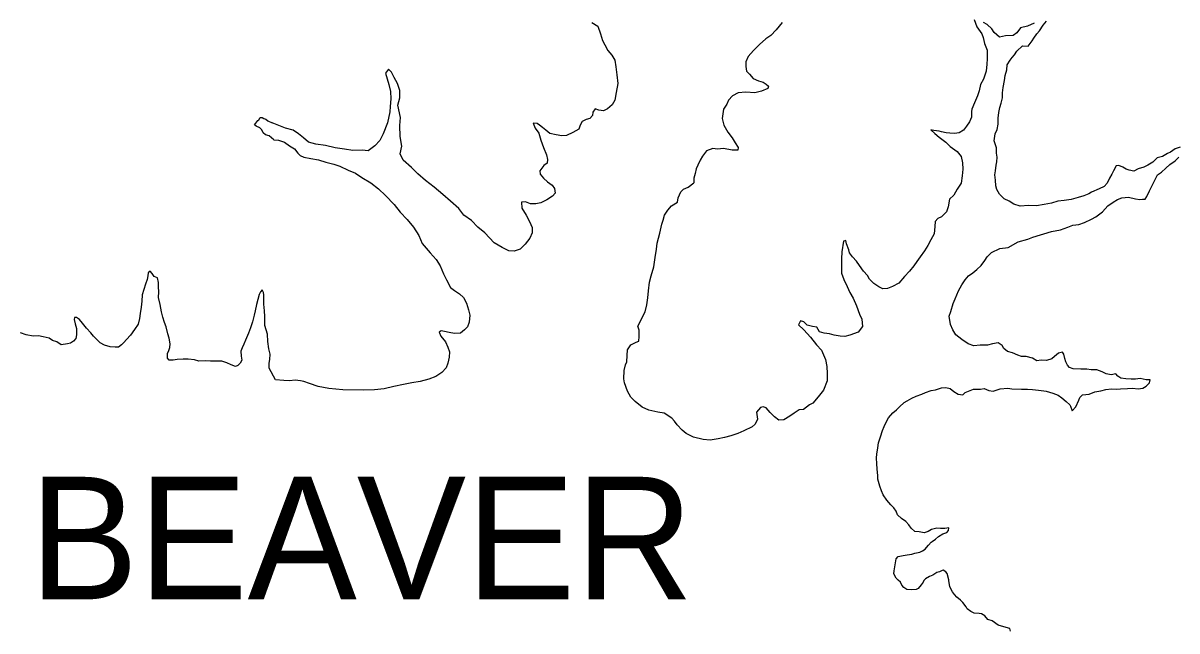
# Model space of a CAD drawing. Extents: x -83719 to 153526, y -11835 to 11446.
# Drawn here: x 7590.9 to 7756.8, y 408.6 to 495.9 of the extents above; entities that cross this region are included whole.
import ezdxf

# ---------------------------------------------------------------- set-up
doc = ezdxf.new("R2010")
doc.units = 0
doc.layers.add('Level 9', color=7, linetype='Continuous')

msp = doc.modelspace()

# ---------------------------------------------------------------- linework, layer by layer
at = {"layer": 'Level 9'}
for points in [[(7672.66, 495.99), (7673.53, 495.44), (7673.94, 494.34), (7674.21, 493.37), (7674.55, 492.74), (7674.99, 491.95), (7675.56, 491.29), (7675.97, 490.56), (7676.14, 489.59), (7676.25, 488.43), (7676.43, 487.19), (7676.17, 485.92), (7675.98, 484.82), (7675.59, 484.15), (7674.93, 483.58), (7674.34, 483.27), (7673.67, 483.37), (7673.17, 483.56), (7672.84, 483.09), (7672.78, 482.62), (7672.38, 482.19), (7671.85, 482.05), (7671.29, 481.74), (7671, 481.21), (7670.8, 480.67), (7669.94, 480.16), (7669.05, 479.72), (7668.35, 479.68), (7667.55, 479.81), (7666.62, 480.03), (7666.05, 480.49), (7665.61, 480.89), (7665.14, 481.22), (7664.81, 481.48), (7664.24, 481.51), (7664.52, 480.81), (7665.06, 480.08), (7665.36, 479.05), (7665.74, 477.99), (7666.15, 476.96), (7666.29, 476.29)], [(7700.02, 495.95), (7699.17, 494.91), (7698.41, 494.1), (7697.68, 493.63), (7696.76, 492.79), (7695.9, 491.95), (7695.15, 491.1), (7694.79, 490.33), (7694.79, 489.63), (7694.93, 489), (7695.34, 488.54), (7695.87, 487.91), (7696.64, 487.58), (7697.28, 487.39), (7697.74, 487.09), (7698.08, 486.8), (7697.95, 486.5), (7697.05, 486.09), (7696.09, 485.88), (7694.83, 485.97), (7693.73, 485.89), (7692.9, 485.45), (7692.34, 484.81), (7692.08, 484.24), (7691.59, 483.5), (7691.4, 482.17), (7691.65, 481.23), (7692.22, 480.21), (7692.83, 479.41), (7693.3, 478.68), (7693.7, 478.02), (7693.67, 477.65), (7692.87, 477.64), (7691.61, 477.87), (7690.75, 477.76), (7690.05, 477.88), (7689.18, 477.54), (7688.59, 476.77), (7688.23, 476.2), (7687.91, 475.46), (7687.68, 474.93), (7687.55, 474.29), (7687.36, 473.59), (7687.33, 472.92)], [(7727.65, 496.39), (7728.02, 495.36), (7728.73, 494.33), (7728.93, 493.8), (7729.1, 492.96), (7729.51, 492), (7729.52, 490.73), (7729.46, 490), (7729.37, 489), (7728.95, 487.83), (7728.55, 487.06), (7728.33, 486.15), (7728.13, 485.45), (7727.68, 484.42), (7727.28, 483.51), (7727.25, 483.18)], [(7736.26, 495.89), (7735.3, 495.45), (7734.31, 495.21), (7733.75, 494.5), (7733.22, 494.1), (7732.15, 494.06), (7731.26, 493.85), (7730.49, 494.51), (7730.18, 495.07), (7729.48, 495.7), (7728.95, 495.96)], [(7731.69, 485.15), (7731.72, 485.88), (7731.82, 486.65), (7731.97, 487.62), (7732.1, 488.35), (7732.33, 489.19), (7732.39, 489.89), (7732.81, 490.56), (7733.08, 490.93), (7733.41, 491.33), (7733.77, 491.87), (7734.56, 492.61), (7735.39, 492.58), (7735.95, 493.35), (7736.21, 493.72), (7736.64, 494.33), (7737, 494.79), (7737.56, 495.57), (7738.02, 496.17)], [(7666.29, 476.29), (7666.26, 475.76), (7665.8, 475.45), (7665.2, 474.68), (7665.24, 474.18), (7665.71, 473.59), (7666.32, 473.06), (7666.99, 472.6), (7667.32, 472.1), (7667.39, 471.43), (7667.03, 471.03), (7666.21, 470.49), (7665.35, 470.05), (7664.62, 469.91), (7663.85, 469.9), (7663.15, 470.23), (7662.59, 470.16), (7662.63, 469.32), (7663.23, 468.29), (7663.71, 467.36), (7664.08, 466.5), (7664.09, 465.77), (7663.76, 465), (7663.11, 464.12), (7662.38, 463.42), (7661.52, 463.14), (7660.75, 463.17), (7659.78, 463.66), (7658.65, 464.32), (7657.31, 465.74), (7656.27, 466.59), (7655.36, 467.55), (7654.29, 468.28), (7653.55, 469.24), (7652.38, 470.29), (7651.24, 471.28), (7650.03, 472.3), (7648.76, 473.29), (7647.68, 474.25), (7646.78, 475.14), (7645.54, 476.2), (7645.13, 477.09), (7645.35, 478.2), (7645.14, 479.59), (7645.06, 481.19), (7645.18, 482.3), (7644.8, 484.09), (7645.09, 485.13), (7645.08, 486.2), (7644.74, 487.19), (7644.27, 488.09), (7643.89, 488.85), (7643.46, 489.25), (7643.03, 488.71), (7643.51, 487.08), (7643.72, 486.08), (7643.8, 485.02), (7643.71, 483.88), (7643.65, 483.15), (7643.3, 481.54), (7642.68, 479.97), (7642.22, 479), (7641.5, 478.26), (7640.54, 477.52), (7639.67, 477.61), (7638.34, 477.6), (7637.15, 477.79), (7635.81, 477.97), (7634.41, 478.29), (7633.02, 478.51), (7631.98, 478.8), (7631.25, 479.4), (7630.54, 479.96), (7629.74, 480.52), (7628.67, 480.77), (7627.91, 481.07), (7626.74, 481.56)], [(7757.23, 478.05), (7756.5, 477.81), (7755.87, 477.34), (7755.4, 477.13), (7754.68, 476.73), (7753.95, 476.55), (7753.62, 476.22), (7753.29, 475.91), (7752.59, 475.47), (7751.99, 475.17), (7751.2, 474.93), (7750.6, 474.59), (7750.57, 474.63), (7749.9, 474.75), (7749.47, 474.92), (7749, 475.21), (7748.4, 475.41), (7748.04, 475.37), (7747.64, 474.64), (7747.41, 474.17), (7747.09, 473.6), (7746.72, 472.89), (7746.3, 472.42), (7745.6, 472.08), (7744.51, 471.58), (7744.11, 471.34), (7743.38, 471.07), (7742.58, 470.83), (7741.56, 470.55), (7740.56, 470.38), (7739.63, 470.3), (7738.73, 470), (7737.7, 469.82), (7736.61, 469.65), (7735.44, 469.67), (7734.25, 469.59), (7733.35, 469.89), (7732.65, 470.28), (7731.94, 470.64), (7731.27, 471.3), (7730.9, 472), (7730.76, 472.53), (7730.69, 473.33), (7730.59, 474.1), (7730.68, 474.67), (7730.77, 475.47), (7730.87, 475.97), (7730.93, 476.64), (7730.86, 477.2), (7730.85, 477.97), (7730.51, 478.97), (7730.64, 479.97), (7730.93, 480.61), (7731.09, 481.37), (7731.09, 482.21), (7731.18, 483.04), (7731.31, 483.78), (7731.53, 484.38), (7731.69, 485.15)], [(7727.25, 483.18), (7727.23, 482.38), (7726.97, 481.71), (7726.51, 481.07), (7726.08, 480.5), (7725.48, 480.13), (7724.78, 480.02), (7724.15, 480.05), (7723.62, 480.11), (7722.92, 480.28), (7722.59, 480.37), (7721.82, 480.47), (7721.39, 480.56), (7721.99, 480.03), (7722.59, 479.51), (7723.56, 478.78), (7724.17, 478.18), (7725.17, 477.43), (7725.74, 476.7), (7725.95, 475.83), (7725.99, 474.9), (7725.9, 473.96), (7725.77, 472.89), (7725.18, 472.02), (7724.72, 471.18), (7724.1, 470.61), (7723.9, 469.51), (7723.64, 468.78), (7722.92, 468.07), (7722.39, 467.83), (7722.03, 467.39), (7721.97, 466.66), (7721.87, 465.59), (7721.42, 464.76), (7720.96, 463.92), (7720.5, 463.15), (7719.87, 462.31), (7719.38, 461.64), (7718.98, 461), (7718.33, 460.23), (7717.63, 459.46), (7716.81, 458.52), (7715.88, 458.04), (7715.19, 457.77), (7714.52, 457.73), (7713.95, 457.99), (7713.22, 458.49), (7712.58, 459.12), (7712.31, 459.61), (7711.74, 460.24), (7711.14, 461.04), (7710.7, 461.7), (7710.13, 462.3), (7709.72, 462.89), (7709.62, 463.33), (7709.28, 464.16), (7709.18, 464.66), (7708.85, 464.56), (7708.63, 463.02), (7708.57, 462.02), (7708.58, 460.98), (7708.58, 459.98), (7708.92, 459.05), (7709.36, 458.06), (7709.74, 457.19), (7710.24, 456.36), (7710.72, 455.27), (7711.16, 454.07), (7711.5, 453.37), (7711.6, 452.3), (7710.98, 451.47), (7709.75, 451.06), (7709.06, 450.85), (7708.36, 450.91), (7707.52, 451.07), (7706.86, 451.23), (7706.09, 451.33), (7705.39, 451.55), (7705.02, 452.19), (7704.39, 452.28), (7703.62, 452.51), (7703.15, 452.97), (7702.65, 453.13), (7702.39, 452.56), (7703.13, 451.8), (7704.1, 450.78), (7704.97, 449.65), (7705.71, 448.89), (7706.26, 447.56), (7706.46, 446.53), (7706.5, 445.53), (7706.48, 444.49), (7705.96, 443.15), (7705.23, 442.21), (7704.44, 441.27), (7703.95, 441.04), (7703.09, 440.4), (7702.46, 440.32), (7701.76, 439.85), (7701.13, 439.41), (7700.27, 438.87)], [(7626.96, 479.12), (7626.32, 479.71), (7625.78, 479.84), (7625.45, 480.14), (7625.25, 480.54), (7624.95, 480.84), (7624.45, 481.07), (7624.21, 481.27), (7624.41, 481.5), (7624.68, 481.87), (7624.84, 482.01), (7625.01, 482.31), (7625.31, 482.34), (7625.54, 482.18), (7625.84, 482.08), (7626.11, 481.84), (7626.74, 481.56)], [(7626.96, 479.12), (7627.66, 479.06), (7628.49, 478.77), (7629.23, 478.24), (7629.93, 477.82), (7630.4, 477.22), (7630.77, 476.86), (7631.27, 476.63), (7632.27, 476.41), (7633.4, 476.22), (7634.44, 475.89), (7635.6, 475.6), (7636.47, 475.34), (7637.64, 474.76), (7638.71, 474.33), (7639.64, 473.71), (7640.91, 472.92), (7642.02, 472.06), (7643.02, 471.14), (7644.27, 469.82), (7645.11, 468.72), (7646.15, 467.67), (7647.06, 466.57), (7647.8, 465.35), (7648.31, 464.22), (7649.45, 462.89), (7650.32, 461.94), (7650.86, 461.01), (7651.37, 459.88), (7651.81, 459.02), (7652.36, 457.92), (7652.92, 457.46), (7653.66, 457), (7654.23, 456.47), (7654.67, 455.64), (7654.94, 454.71), (7655.12, 453.94), (7655.03, 452.94), (7654.83, 452.27), (7654.37, 451.8), (7653.78, 451.36), (7652.95, 451.29), (7652.15, 451.45), (7651.48, 451.58), (7651.02, 451.67), (7650.75, 451.5), (7650.99, 450.9), (7651.66, 450.11), (7652, 449.35), (7652.21, 448.68), (7652.18, 447.88), (7651.99, 447.04), (7651.73, 446.38), (7651.14, 445.7), (7650.24, 445.13), (7649.25, 444.75), (7647.99, 444.41), (7646.79, 444.23), (7645.6, 443.95), (7644.21, 443.67), (7642.81, 443.36), (7641.45, 443.21), (7639.92, 443.16), (7636.89, 443.2), (7634.9, 443.38), (7633.33, 443.7), (7632.1, 444.09), (7631.3, 444.42), (7630.8, 444.51), (7630.03, 444.6), (7629.24, 444.5), (7628.4, 444.52), (7627.21, 444.64)], [(7736.08, 465.11), (7738.73, 465.93), (7740.06, 466.17), (7741.09, 466.58), (7741.82, 466.85), (7742.68, 466.93), (7743.48, 467.26), (7744.5, 467.71), (7745.13, 468.05), (7746.06, 468.79), (7746.85, 469.63), (7747.61, 470.17), (7748.24, 470.54), (7748.84, 470.78), (7749.83, 470.88), (7750.83, 470.63), (7751.43, 470.56), (7751.8, 470.6), (7752.2, 470.6), (7752.43, 470.97), (7752.85, 471.78), (7753.34, 472.85), (7753.97, 474.09), (7754.56, 474.49), (7755.19, 475.06), (7755.75, 475.57), (7756.51, 476.11), (7757.04, 476.61)], [(7700.27, 438.87), (7699.54, 438.83), (7698.91, 439.33), (7698.3, 439.96), (7697.73, 440.62), (7697.3, 440.78), (7696.9, 440.65), (7696.34, 440.01), (7696.48, 439.01), (7696.15, 438.27), (7695.72, 437.87), (7694.53, 437.33), (7693.67, 436.95), (7692.64, 436.58), (7691.75, 436.37), (7690.82, 436.16), (7689.69, 435.95), (7688.66, 436.05), (7687.29, 436.4), (7686.25, 436.93), (7685.65, 437.39), (7684.95, 438.15), (7684.58, 438.68), (7684.17, 439.15), (7683.07, 439.84), (7682.14, 440), (7680.87, 440.29), (7679.9, 440.71), (7678.93, 441.51), (7678.3, 442.13), (7677.79, 443), (7677.35, 444.19), (7677.28, 444.76), (7677.33, 446), (7677.53, 446.8), (7677.72, 447.2), (7677.75, 448.13), (7677.81, 448.93), (7678.27, 449.67), (7679.03, 450.04), (7679.43, 450.21), (7679.49, 450.85), (7679.48, 451.78), (7679.28, 452.35), (7680.33, 454.39), (7680.58, 455.43), (7680.74, 456.43), (7680.8, 457.4), (7680.96, 458.66), (7681.22, 459.6), (7681.57, 460.87), (7681.79, 462.21), (7681.98, 463.41), (7682.08, 464.28), (7682.43, 465.71), (7682.72, 467.02), (7682.95, 467.58), (7683.14, 468.29), (7683.6, 468.99), (7684.13, 469.63), (7684.99, 470.17), (7685.08, 470.8), (7685.48, 471.64), (7685.87, 472.01), (7686.54, 472.32), (7687.33, 472.92)], [(7724.61, 455.61), (7724.91, 456.28), (7725.4, 457.42), (7725.86, 458.29), (7726.35, 458.99), (7726.81, 459.6), (7727.44, 460.03), (7728, 460.51), (7728.63, 461.04), (7729.15, 461.78), (7729.52, 462.32), (7730.11, 462.92), (7731.3, 463.5), (7732.53, 463.64), (7733.96, 464.45), (7735.32, 464.83), (7736.08, 465.11)], [(7627.21, 444.64), (7626.31, 446.33), (7626.28, 447.03), (7626.41, 447.56), (7626.44, 448.33), (7626.27, 449.1), (7626.1, 450.13), (7626.07, 451.2), (7625.7, 452.43), (7625.69, 453.76), (7625.62, 454.56), (7625.55, 455.53), (7625.52, 456.13), (7625.52, 456.83), (7625.48, 457.16), (7625.28, 457.56), (7625.05, 457.3), (7624.85, 456.9), (7624.69, 456.19), (7624.49, 455.46), (7624.29, 454.56), (7624.16, 453.92), (7623.93, 452.99), (7623.63, 452.12), (7623.34, 451.35), (7622.91, 450.35), (7622.64, 449.75), (7622.41, 449.25), (7622.25, 448.78), (7622.28, 448.05), (7622.38, 447.48), (7622.15, 447.05), (7621.82, 446.71), (7621.45, 446.54), (7620.85, 446.81), (7620.22, 447.07), (7619.52, 447.3), (7618.69, 447.33), (7617.85, 447.3), (7617.09, 447.36), (7616.19, 447.32), (7615.56, 447.52), (7614.66, 447.59), (7613.92, 447.62), (7613.09, 447.55), (7612.49, 447.48), (7611.93, 447.47), (7611.69, 447.77), (7611.69, 448.41), (7611.89, 448.87), (7612.05, 449.28), (7612.09, 449.81), (7611.92, 450.61), (7611.72, 451.24), (7611.51, 452.24), (7611.28, 452.87), (7611.04, 453.64), (7610.84, 454.41), (7610.64, 455.44), (7610.4, 456.47), (7610.43, 457.27), (7610.4, 458.01), (7610.4, 458.64), (7610.26, 459.31), (7609.79, 459.5), (7609.49, 459.9), (7609.19, 460.27), (7608.93, 460.03), (7608.86, 459.57), (7608.76, 459.03), (7608.53, 458.37), (7608.3, 457.63), (7608.07, 456.83), (7608.01, 455.93), (7607.91, 455.06), (7607.74, 454.19), (7607.68, 453.46), (7607.48, 452.63), (7606.95, 451.89), (7606.36, 451.05), (7605.82, 450.45), (7605.43, 449.98), (7605.09, 449.68), (7604.66, 449.31), (7604.16, 449.31), (7603.46, 449.38), (7602.66, 449.61), (7602.03, 449.94), (7601.7, 450.27), (7601.06, 450.93), (7600.69, 451.37), (7600.03, 452.06), (7599.46, 452.79), (7599.06, 453.29), (7598.62, 453.59), (7598.32, 453.59), (7598.26, 453.29), (7598.43, 452.69), (7598.59, 452.02), (7598.63, 451.12), (7598.5, 450.56)], [(7718.67, 442.02), (7719.3, 442.29), (7720.1, 442.57), (7720.63, 442.8), (7721.46, 443.11), (7722.05, 443.18), (7722.92, 443.49), (7723.58, 443.53), (7724.18, 443.37), (7724.72, 442.97), (7725.35, 442.57), (7726.02, 442.48), (7726.35, 442.82), (7727.51, 443.29), (7728.54, 443.3), (7729.07, 443.37), (7729.74, 443.11), (7730.37, 443.01), (7731.36, 443.36), (7732.49, 443.43), (7733.06, 443.34), (7734.42, 443.28), (7735.29, 443.29), (7736.02, 443.23), (7736.89, 443.17), (7737.62, 443.07), (7737.99, 443.01), (7738.92, 442.72), (7739.69, 442.45), (7740.25, 442.06), (7740.86, 441.53), (7741.36, 441.07), (7741.49, 440.84), (7741.7, 440.2), (7742.26, 440.77), (7742.65, 441.71), (7742.81, 442.08), (7743.18, 442.48), (7744.14, 442.56), (7744.97, 442.93), (7745.83, 443.04), (7746.56, 443.24), (7747.39, 443.35), (7748.06, 443.32), (7748.66, 443.33), (7749.69, 443.37), (7750.39, 443.44), (7751.19, 443.35), (7751.85, 443.45), (7752.35, 443.72), (7752.84, 444.23), (7752.94, 444.63), (7752.34, 444.66), (7751.51, 444.82), (7750.81, 444.74), (7750.18, 444.74), (7749.44, 444.8), (7748.71, 444.86), (7748.28, 445.16), (7747.98, 445.49), (7747.34, 445.35), (7746.58, 445.51), (7746.01, 445.81), (7745.28, 446.07), (7744.45, 446.09), (7743.81, 446.19), (7742.98, 446.15), (7741.88, 446.21), (7741.32, 446.4), (7741.02, 446.73), (7740.81, 447.23), (7740.67, 447.7), (7740.5, 448.33), (7740.33, 448.6), (7739.74, 448.49), (7739.18, 447.99), (7738.81, 447.65), (7738.02, 447.41), (7737.28, 447.44), (7736.62, 447.37), (7736.02, 447.73), (7735.12, 447.99), (7734.45, 447.98), (7733.89, 448.18), (7733.12, 448.51), (7732.42, 448.73), (7731.88, 449.13), (7731.65, 449.59), (7731.08, 449.96), (7730.25, 449.82), (7729.55, 449.61), (7728.49, 449.6), (7727.56, 449.5), (7726.76, 449.79), (7725.85, 450.42), (7724.98, 451.08), (7724.55, 451.81), (7724.21, 452.6), (7724.03, 453.77), (7724.26, 454.44), (7724.61, 455.61)], [(7598.5, 450.56), (7598.2, 450.19), (7597.77, 449.92), (7597.3, 449.82), (7596.4, 449.68), (7595.8, 450.08), (7595.14, 450.31), (7594.67, 450.61), (7593.84, 450.81), (7593.17, 450.94), (7592.37, 450.93), (7591.4, 451.1), (7590.54, 451.39)], [(7731.1, 409.4), (7730.2, 410), (7729.6, 410.22), (7729.17, 410.75), (7728.7, 411.02), (7728.33, 411.08), (7727.63, 411.14), (7727.13, 411.37), (7726.63, 411.73), (7726.46, 412.03), (7725.99, 412.63), (7725.66, 412.99), (7725.15, 413.42), (7724.82, 413.82), (7724.51, 414.19), (7724.14, 414.92), (7724.07, 415.25), (7724, 415.75), (7723.97, 415.92), (7723.76, 416.81), (7723.56, 417.08), (7723.16, 417.28), (7723.03, 417.24), (7722.63, 417.07), (7722.26, 416.94), (7721.7, 416.6), (7721.2, 416.39), (7720.64, 416.06), (7720.38, 415.82), (7720.31, 415.59), (7720.02, 415.18), (7719.56, 414.68), (7719.29, 414.51), (7718.69, 414.47), (7717.96, 414.53), (7717.53, 414.8), (7717.22, 415.13), (7717.02, 415.56), (7716.72, 415.86), (7716.42, 416.16), (7716.08, 416.75), (7716.11, 417.22), (7716.21, 417.79), (7716.43, 418.92), (7716.69, 419.26), (7717.42, 419.4), (7718.02, 419.5), (7718.65, 419.61), (7719.12, 419.75), (7719.81, 419.89), (7720.21, 420.09), (7720.61, 420.33), (7720.77, 420.53), (7721.07, 420.9), (7721.43, 421.3), (7721.6, 421.4), (7722.06, 421.77), (7722.52, 422.14), (7723.12, 422.51), (7723.68, 422.72), (7723.95, 422.99), (7724.01, 423.39), (7723.41, 423.28), (7722.81, 423.28), (7722.25, 423.31), (7721.48, 423.13), (7721.02, 422.86), (7720.46, 422.66), (7719.72, 422.79), (7719.09, 422.85), (7718.56, 423.31), (7718.25, 423.81), (7717.82, 424.27), (7717.18, 424.73), (7716.61, 425.26), (7716.41, 425.79), (7716.07, 426.23), (7715.64, 426.66), (7715.1, 427.35), (7714.53, 428.11), (7714.29, 428.71), (7714.08, 429.34), (7713.78, 430.38), (7713.77, 430.84), (7713.7, 431.84), (7713.66, 432.58), (7713.59, 433.44), (7713.65, 433.98), (7713.77, 434.85), (7713.9, 435.58), (7714.16, 436.45), (7714.45, 437.35), (7714.71, 437.95), (7714.94, 438.46), (7715.34, 439.16), (7715.96, 439.9), (7716.46, 440.34), (7716.89, 440.77), (7717.55, 441.38), (7718.01, 441.62), (7718.67, 442.02)], [(7732.87, 408.52), (7732.74, 408.92), (7731.87, 409.14), (7731.1, 409.4)]]:
    msp.add_lwpolyline(points, dxfattribs=at)

# ---------------------------------------------------------------- texts
msp.add_text('BEAVER', height=17.6, dxfattribs=at).set_placement((7591.81, 413.11))

doc.saveas('drawing.dxf')
